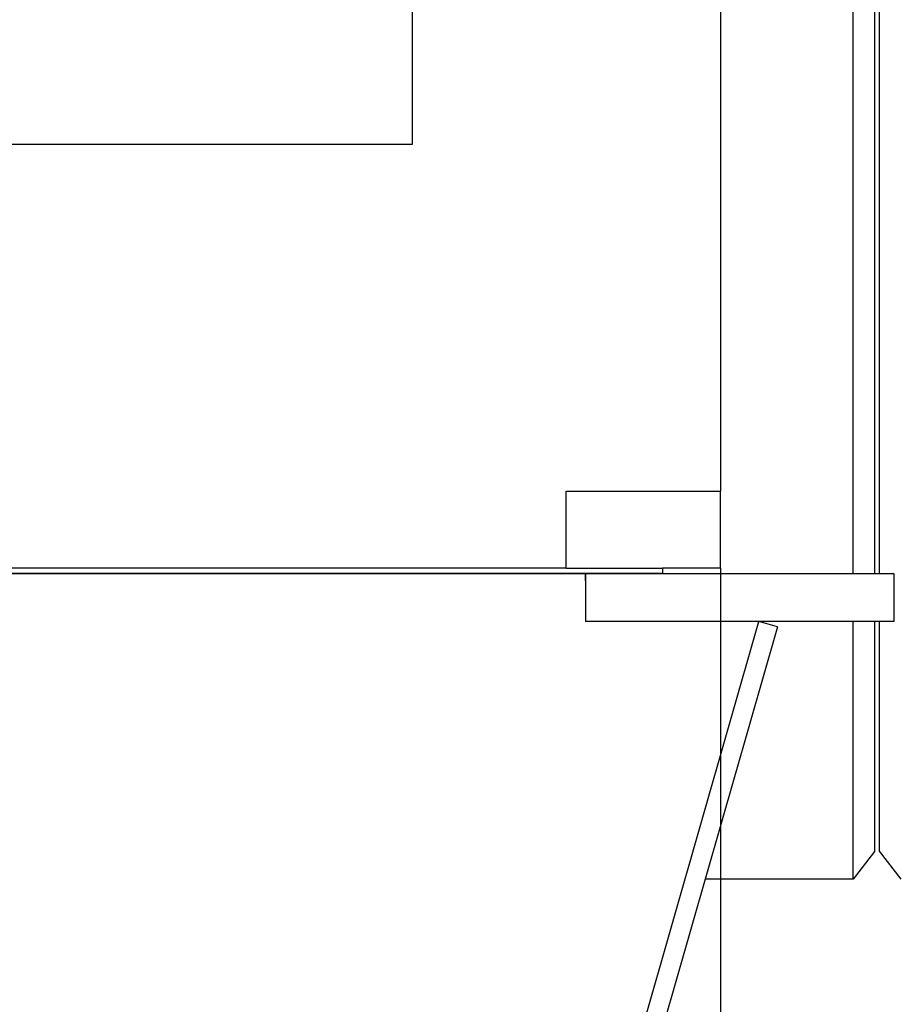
# Model space of a CAD drawing. Header units: inches. Extents: x 24 to 1128, y -74 to 748.
# Tile 381 of 557: x 692 to 715, y 142 to 167. Entities that reach past the tile are written whole.
import ezdxf

# ---------------------------------------------------------------- set-up
doc = ezdxf.new("R2010")
doc.units = ezdxf.units.IN
doc.header["$LTSCALE"] = 32
doc.header["$MEASUREMENT"] = 0
doc.layers.add('Dimension (ANSI)', color=7, linetype='Continuous', lineweight=25)
doc.layers.add('Visible (ANSI)', color=7, linetype='Continuous', lineweight=30)
doc.styles.add('Note Text (ANSI)', font='tahoma.ttf')
doc.dimstyles.new('Architectural (ANSI)', dxfattribs={"dimscale": 32, "dimtxt": 0.125, "dimasz": 0.098425, "dimexe": 0.125, "dimexo": 0.0625, "dimgap": 0.031496, "dimtad": 0, "dimtih": 1, "dimtoh": 1, "dimdec": 4, "dimrnd": 1e-08, "dimzin": 3, "dimdsep": 46, "dimlunit": 4, "dimtxsty": 'Note Text (ANSI)', "dimcen": 0.09, "dimdle": 0.393701, "dimclrd": 256, "dimclre": 256, "dimclrt": 256, "dimadec": 0, "dimazin": 3, "dimtfac": 0.96, "dimtofl": 0, "dimtmove": 0, "dimatfit": 3, "dimfxl": 1, "dimfrac": 2, "dimtolj": 1, "dimtzin": 12, "dimlwd": -1, "dimlwe": -1, "dimarcsym": 0})

# ---------------------------------------------------------------- blocks, each defined once
blk = doc.blocks.new('*D21')
at = {"layer": 'Defpoints', "color": 0, "transparency": 16777216}
for p in [(485.539, 154.94), (710.539, 154.94), (710.539, 132.4)]:
    blk.add_point(p, dxfattribs=at)
at = {"layer": 'Dimension (ANSI)', "transparency": 16777216}
for p, q in [((485.539, 152.94), (485.539, 128.4)), ((710.539, 152.94), (710.539, 128.4)), ((488.689, 132.4), (577.299, 132.4)), ((707.389, 132.4), (592.779, 132.4))]:
    blk.add_line(p, q, dxfattribs=at)
for points in [[(488.689, 132.925), (488.689, 131.875), (485.539, 132.4)], [(707.389, 132.925), (707.389, 131.875), (710.539, 132.4)]]:
    blk.add_solid(points, dxfattribs=at)
at = {"layer": 'Dimension (ANSI)', "transparency": 16777216, "insert": (578.307, 134.491), "char_height": 4, "attachment_point": 1, "style": 'Note Text (ANSI)'}
blk.add_mtext('\\A1;18\'-9"', dxfattribs=at)

msp = doc.modelspace()

# ---------------------------------------------------------------- linework, layer by layer
at = {"layer": 'Visible (ANSI)'}
for p, q in [((710.53905, 308.80516), (710.53905, 154.93966)), ((702.53905, 300.80516), (702.53905, 163.93966)), ((713.98274, 152.80516), (713.98274, 170.36766)), ((714.53905, 169.64266), (714.53905, 152.80516)), ((714.66405, 169.63766), (714.66405, 152.80516)), ((702.53905, 163.93966), (493.53905, 163.93966)), ((706.53905, 154.93966), (710.53905, 154.93966)), ((706.53905, 152.93966), (706.53905, 154.93966)), ((710.53905, 152.93966), (710.53905, 154.93966)), ((706.53905, 152.93966), (489.53905, 152.93966)), ((706.53905, 152.93966), (709.03905, 152.93966)), ((709.03905, 152.93966), (709.03905, 152.80516)), ((710.53905, 152.93966), (709.03905, 152.93966)), ((709.03905, 152.80516), (487.03905, 152.80516)), ((489.03905, 152.80516), (707.03905, 152.80516)), ((707.03905, 152.61774), (707.03905, 152.80516)), ((707.03905, 152.80516), (715.03905, 152.80516)), ((707.03905, 152.80516), (707.03905, 151.55516)), ((715.03905, 152.80516), (715.03905, 151.55516)), ((715.03905, 151.55516), (707.03905, 151.55516)), ((708.50705, 140.98128), (711.53905, 151.55516)), ((712.01968, 151.41735), (711.53905, 151.55516)), ((713.98274, 144.86766), (713.98274, 151.55516)), ((714.53905, 151.55516), (714.53905, 145.59266)), ((714.66405, 151.55516), (714.66405, 145.59766)), ((712.01968, 151.41735), (708.98768, 140.84346)), ((714.53905, 145.59266), (713.98274, 144.86766)), ((714.66405, 145.59766), (715.2242, 144.86766)), ((713.98274, 144.86766), (710.1416, 144.86766))]:
    msp.add_line(p, q, dxfattribs=at)

# ---------------------------------------------------------------- dimensions: what is measured, and where the dimension line sits
at = {"layer": 'Dimension (ANSI)'}
dim = msp.add_linear_dim(base=(710.53905, 132.39998), p1=(485.53905, 154.93966), p2=(710.53905, 154.93966), dimstyle='Architectural (ANSI)', override={"dimgap": 0.031496, "dimtih": 0, "dimtoh": 0, "dimdec": 4, "dimlfac": 1, "dimtol": 0, "dimlim": 0, "dimtp": 0, "dimtm": 0, "dimtdec": 2, "dimatfit": 1}, dxfattribs=at)
dim.commit()
dim.dimension.update_dxf_attribs({"geometry": '*D21', "text_midpoint": (585.03905, 132.39998), "dimtype": 160})

doc.saveas('drawing.dxf')
